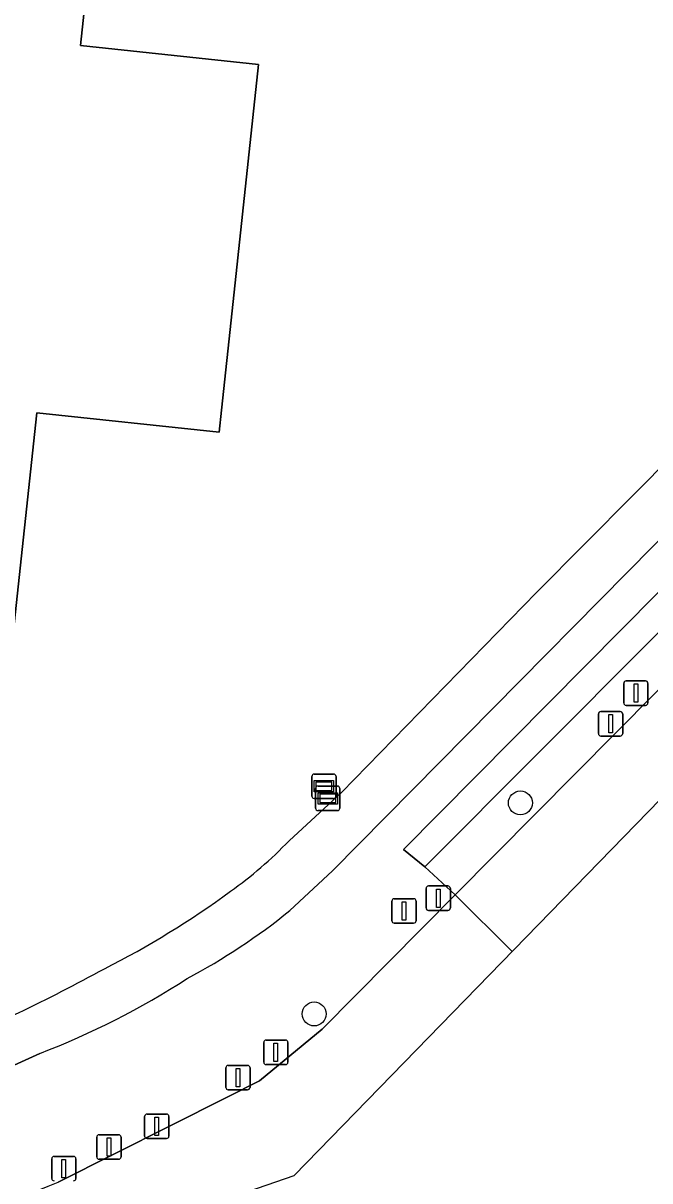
# Model space of a CAD drawing. Extents: x 162184 to 163154, y 385507 to 386516.
# Drawn here: x 162915.11 to 162940.71, y 386218.49 to 386265.82 of the extents above; entities that cross this region are included whole.
import ezdxf

# ---------------------------------------------------------------- set-up
doc = ezdxf.new("R2010")
doc.units = 0
for name, color, linetype in [('IMGEO_Afsluitpaal', 7, 'Continuous'), ('IMGEO_Boom', 7, 'Continuous'), ('IMGEO_Duiker', 7, 'Continuous'), ('IMGEO_Erf', 7, 'Continuous'), ('IMGEO_Groenvoorziening', 7, 'Continuous'), ('IMGEO_Lichtmast', 7, 'Continuous'), ('IMGEO_Pand', 7, 'Continuous'), ('IMGEO_Rijbaan_lokaal_open', 7, 'Continuous'), ('IMGEO_Verklikker', 7, 'Continuous'), ('IMGEO_Voetpad_open', 7, 'Continuous'), ('IMGEO_Waterloop', 7, 'Continuous')]:
    doc.layers.add(name, color=color, linetype=linetype)

msp = doc.modelspace()

# ---------------------------------------------------------------- linework, layer by layer
at = {"layer": 'IMGEO_Afsluitpaal'}
for p, q in [((162939.743, 386238.933), (162940.533, 386238.933)), ((162940.533, 386238.933), (162939.743, 386238.933)), ((162939.643, 386238.033), (162939.643, 386238.833)), ((162939.643, 386238.833), (162939.643, 386238.033)), ((162940.633, 386238.833), (162940.633, 386238.033)), ((162940.633, 386238.033), (162940.633, 386238.833)), ((162940.533, 386237.933), (162939.743, 386237.933)), ((162939.743, 386237.933), (162940.533, 386237.933)), ((162938.611, 386236.78), (162938.611, 386237.58)), ((162938.611, 386237.58), (162938.611, 386236.78)), ((162938.711, 386237.68), (162939.501, 386237.68)), ((162939.501, 386237.68), (162938.711, 386237.68)), ((162939.601, 386237.58), (162939.601, 386236.78)), ((162939.601, 386236.78), (162939.601, 386237.58)), ((162939.501, 386236.68), (162938.711, 386236.68)), ((162938.711, 386236.68), (162939.501, 386236.68)), ((162931.571, 386229.648), (162931.571, 386230.448)), ((162931.571, 386230.448), (162931.571, 386229.648)), ((162931.671, 386230.548), (162932.461, 386230.548)), ((162932.461, 386230.548), (162931.671, 386230.548)), ((162932.561, 386230.448), (162932.561, 386229.648)), ((162932.561, 386229.648), (162932.561, 386230.448)), ((162932.461, 386229.548), (162931.671, 386229.548)), ((162931.671, 386229.548), (162932.461, 386229.548)), ((162925.037, 386224.246), (162925.827, 386224.246)), ((162925.827, 386224.246), (162925.037, 386224.246)), ((162924.937, 386223.346), (162924.937, 386224.146)), ((162924.937, 386224.146), (162924.937, 386223.346)), ((162925.927, 386224.146), (162925.927, 386223.346)), ((162925.927, 386223.346), (162925.927, 386224.146)), ((162925.827, 386223.246), (162925.037, 386223.246)), ((162925.037, 386223.246), (162925.827, 386223.246)), ((162923.389, 386222.314), (162923.389, 386223.114)), ((162923.389, 386223.114), (162923.389, 386222.314)), ((162923.489, 386223.214), (162924.279, 386223.214)), ((162924.279, 386223.214), (162923.489, 386223.214)), ((162924.379, 386223.114), (162924.379, 386222.314)), ((162924.379, 386222.314), (162924.379, 386223.114)), ((162924.279, 386222.214), (162923.489, 386222.214)), ((162923.489, 386222.214), (162924.279, 386222.214)), ((162920.073, 386220.324), (162920.073, 386221.124)), ((162920.073, 386221.124), (162920.073, 386220.324)), ((162920.173, 386221.224), (162920.963, 386221.224)), ((162920.963, 386221.224), (162920.173, 386221.224)), ((162921.063, 386221.124), (162921.063, 386220.324)), ((162921.063, 386220.324), (162921.063, 386221.124)), ((162918.119, 386219.476), (162918.119, 386220.276)), ((162918.119, 386220.276), (162918.119, 386219.476)), ((162918.219, 386220.376), (162919.009, 386220.376)), ((162919.009, 386220.376), (162918.219, 386220.376)), ((162919.109, 386220.276), (162919.109, 386219.476)), ((162919.109, 386219.476), (162919.109, 386220.276)), ((162920.963, 386220.224), (162920.173, 386220.224)), ((162920.173, 386220.224), (162920.963, 386220.224)), ((162916.376, 386219.492), (162917.166, 386219.492)), ((162917.166, 386219.492), (162916.376, 386219.492)), ((162916.276, 386218.592), (162916.276, 386219.392)), ((162916.276, 386219.392), (162916.276, 386218.592)), ((162917.266, 386219.392), (162917.266, 386218.592)), ((162917.266, 386218.592), (162917.266, 386219.392)), ((162919.009, 386219.376), (162918.219, 386219.376)), ((162918.219, 386219.376), (162919.009, 386219.376))]:
    msp.add_line(p, q, dxfattribs=at)
for points in [[(162940.063, 386238.808), (162940.213, 386238.808), (162940.213, 386238.058), (162940.063, 386238.058), (162940.063, 386238.808)], [(162939.031, 386237.555), (162939.181, 386237.555), (162939.181, 386236.805), (162939.031, 386236.805), (162939.031, 386237.555)], [(162931.991, 386230.423), (162932.141, 386230.423), (162932.141, 386229.673), (162931.991, 386229.673), (162931.991, 386230.423)], [(162925.357, 386224.121), (162925.507, 386224.121), (162925.507, 386223.371), (162925.357, 386223.371), (162925.357, 386224.121)], [(162923.809, 386223.089), (162923.959, 386223.089), (162923.959, 386222.339), (162923.809, 386222.339), (162923.809, 386223.089)], [(162920.493, 386221.099), (162920.643, 386221.099), (162920.643, 386220.349), (162920.493, 386220.349), (162920.493, 386221.099)], [(162918.539, 386220.251), (162918.689, 386220.251), (162918.689, 386219.501), (162918.539, 386219.501), (162918.539, 386220.251)], [(162916.696, 386219.367), (162916.846, 386219.367), (162916.846, 386218.617), (162916.696, 386218.617), (162916.696, 386219.367)]]:
    msp.add_lwpolyline(points, dxfattribs=at)
for centre, start, end in [((162939.743, 386238.833), 90, 180), ((162939.743, 386238.833), 90, 180), ((162940.533, 386238.833), 0, 90), ((162940.533, 386238.833), 360, 90), ((162939.743, 386238.033), 180, 270), ((162939.743, 386238.033), 180, 270), ((162940.533, 386238.033), 270, 0), ((162940.533, 386238.033), 270, 0), ((162938.711, 386237.58), 90, 180), ((162938.711, 386237.58), 90, 180), ((162939.501, 386237.58), 0, 90), ((162939.501, 386237.58), 360, 90), ((162938.711, 386236.78), 180, 270), ((162938.711, 386236.78), 180, 270), ((162939.501, 386236.78), 270, 0), ((162939.501, 386236.78), 270, 0), ((162931.671, 386230.448), 90, 180), ((162931.671, 386230.448), 90, 180), ((162932.461, 386230.448), 0, 90), ((162932.461, 386230.448), 360, 90), ((162931.671, 386229.648), 180, 270), ((162931.671, 386229.648), 180, 270), ((162932.461, 386229.648), 270, 0), ((162932.461, 386229.648), 270, 0), ((162925.037, 386224.146), 90, 180), ((162925.037, 386224.146), 90, 180), ((162925.827, 386224.146), 0, 90), ((162925.827, 386224.146), 360, 90), ((162925.037, 386223.346), 180, 270), ((162925.037, 386223.346), 180, 270), ((162925.827, 386223.346), 270, 0), ((162925.827, 386223.346), 270, 0), ((162923.489, 386223.114), 90, 180), ((162923.489, 386223.114), 90, 180), ((162924.279, 386223.114), 0, 90), ((162924.279, 386223.114), 360, 90), ((162923.489, 386222.314), 180, 270), ((162923.489, 386222.314), 180, 270), ((162924.279, 386222.314), 270, 0), ((162924.279, 386222.314), 270, 0), ((162920.173, 386221.124), 90, 180), ((162920.173, 386221.124), 90, 180), ((162920.963, 386221.124), 0, 90), ((162920.963, 386221.124), 360, 90), ((162918.219, 386220.276), 90, 180), ((162918.219, 386220.276), 90, 180), ((162919.009, 386220.276), 0, 90), ((162919.009, 386220.276), 360, 90), ((162920.173, 386220.324), 180, 270), ((162920.173, 386220.324), 180, 270), ((162920.963, 386220.324), 270, 0), ((162920.963, 386220.324), 270, 0), ((162916.376, 386219.392), 90, 180), ((162916.376, 386219.392), 90, 180), ((162917.166, 386219.392), 0, 90), ((162917.166, 386219.392), 360, 90), ((162918.219, 386219.476), 180, 270), ((162918.219, 386219.476), 180, 270), ((162919.009, 386219.476), 270, 0), ((162919.009, 386219.476), 270, 0), ((162916.376, 386218.592), 180, 270), ((162916.376, 386218.592), 180, 270), ((162917.166, 386218.592), 270, 0), ((162917.166, 386218.592), 270, 0)]:
    msp.add_arc(centre, 0.1, start, end, dxfattribs=at)
at = {"layer": 'IMGEO_Boom'}
for centre in [(162935.421, 386233.943), (162926.997, 386225.316)]:
    msp.add_circle(centre, 0.489, dxfattribs=at)
at = {"layer": 'IMGEO_Duiker'}
msp.add_lwpolyline([(162931.516, 386231.325), (162932.759, 386230.18), (162935.089, 386227.868)], dxfattribs=at)
at = {"layer": 'IMGEO_Erf'}
for points in [[(162925.972, 386232.4), (162928.11, 386234.369), (162936.084, 386242.543), (162940.031, 386246.528), (162959.911, 386266.582), (162977.136, 386284.048), (162997.683, 386304.871), (163005.731, 386313.003), (163017.667, 386325.124), (163028.042, 386335.652)], [(162913.77, 386310.649), (162910.367, 386278.872), (162918.847, 386277.964), (162917.449, 386264.906), (162924.722, 386264.128), (162923.645, 386254.069), (162923.209, 386250), (162923.112, 386249.097), (162915.666, 386249.894), (162914.659, 386240.49), (162896.545, 386242.429), (162897.245, 386248.962), (162890.392, 386249.696), (162888.932, 386236.064), (162890.932, 386235.85), (162890.097, 386228.052), (162880.734, 386229.055)]]:
    msp.add_lwpolyline(points, dxfattribs=at)
for centre, radius, start, end in [((162914.54, 386243.211), 15.734, 305.0501, 316.6), ((162902.145, 386259.445), 36.153, 296.7681, 306.3563), ((162885.683, 386286.571), 67.831, 292.21437, 298.86386)]:
    msp.add_arc(centre, radius, start, end, dxfattribs=at)
at = {"layer": 'IMGEO_Groenvoorziening'}
for points in [[(162952.394, 386250), (162964.276, 386262.048), (162961.237, 386265.066), (162946.335, 386250), (162927.743, 386231.172), (162926.01, 386229.545)], [(162915.791, 386223.705), (162909.123, 386220.679), (162908.627, 386220.454), (162908.947, 386216.068), (162909.453, 386216.157), (162910.611, 386216.36), (162912.544, 386216.816), (162916.133, 386218.279), (162916.535, 386218.443), (162923.413, 386221.9), (162924.767, 386222.581), (162927.329, 386224.699), (162932.759, 386230.18), (162952.394, 386250)]]:
    msp.add_lwpolyline(points, dxfattribs=at)
msp.add_lwpolyline([(162948.434, 386250), (162961.98, 386263.674), (162962.89, 386262.813), (162950.123, 386250), (162931.516, 386231.325), (162930.644, 386232.041)], close=True, dxfattribs=at)
for centre, radius, start, end in [((162909.44, 386250.017), 26.337, 298.0083, 308.9871), ((162904.21, 386253.932), 32.369, 290.9636, 302.9333)]:
    msp.add_arc(centre, radius, start, end, dxfattribs=at)
at = {"layer": 'IMGEO_Lichtmast'}
for p, q in [((162930.171, 386229.128), (162930.171, 386229.928)), ((162930.171, 386229.928), (162930.171, 386229.128)), ((162930.271, 386230.028), (162931.061, 386230.028)), ((162931.061, 386230.028), (162930.271, 386230.028)), ((162931.161, 386229.928), (162931.161, 386229.128)), ((162931.161, 386229.128), (162931.161, 386229.928)), ((162931.061, 386229.028), (162930.271, 386229.028)), ((162930.271, 386229.028), (162931.061, 386229.028))]:
    msp.add_line(p, q, dxfattribs=at)
msp.add_lwpolyline([(162930.591, 386229.903), (162930.741, 386229.903), (162930.741, 386229.153), (162930.591, 386229.153), (162930.591, 386229.903)], dxfattribs=at)
for centre, start, end in [((162930.271, 386229.928), 90, 180), ((162930.271, 386229.928), 90, 180), ((162931.061, 386229.928), 0, 90), ((162931.061, 386229.928), 360, 90), ((162930.271, 386229.128), 180, 270), ((162930.271, 386229.128), 180, 270), ((162931.061, 386229.128), 270, 0), ((162931.061, 386229.128), 270, 0)]:
    msp.add_arc(centre, 0.1, start, end, dxfattribs=at)
at = {"layer": 'IMGEO_Pand'}
msp.add_lwpolyline([(162880.734, 386229.055), (162890.097, 386228.052), (162890.932, 386235.85), (162888.932, 386236.064), (162890.392, 386249.696), (162897.245, 386248.962), (162896.545, 386242.429), (162914.659, 386240.49), (162915.666, 386249.894), (162923.112, 386249.097), (162923.209, 386250), (162923.645, 386254.069), (162924.722, 386264.128), (162917.449, 386264.906), (162918.847, 386277.964), (162910.367, 386278.872), (162913.77, 386310.649)], dxfattribs=at)
at = {"layer": 'IMGEO_Rijbaan_lokaal_open'}
for points in [[(162917.231, 386215.618), (162926.188, 386218.715), (162994.999, 386289.478)], [(162965.999, 386263.763), (162964.276, 386262.048), (162952.394, 386250), (162932.759, 386230.18), (162927.329, 386224.699), (162924.767, 386222.581), (162923.413, 386221.9), (162916.535, 386218.443)]]:
    msp.add_lwpolyline(points, dxfattribs=at)
at = {"layer": 'IMGEO_Verklikker'}
for p, q in [((162927.002, 386235.125), (162927.792, 386235.125)), ((162927.792, 386235.125), (162927.002, 386235.125)), ((162926.902, 386234.225), (162926.902, 386235.025)), ((162926.902, 386235.025), (162926.902, 386234.225)), ((162927.157, 386234.631), (162927.947, 386234.631)), ((162927.947, 386234.631), (162927.157, 386234.631)), ((162927.892, 386235.025), (162927.892, 386234.225)), ((162927.892, 386234.225), (162927.892, 386235.025)), ((162927.792, 386234.125), (162927.002, 386234.125)), ((162927.002, 386234.125), (162927.792, 386234.125)), ((162927.057, 386233.731), (162927.057, 386234.531)), ((162927.057, 386234.531), (162927.057, 386233.731)), ((162928.047, 386234.531), (162928.047, 386233.731)), ((162928.047, 386233.731), (162928.047, 386234.531)), ((162927.947, 386233.631), (162927.157, 386233.631)), ((162927.157, 386233.631), (162927.947, 386233.631))]:
    msp.add_line(p, q, dxfattribs=at)
for points in [[(162927.003, 386234.857), (162927.791, 386234.857), (162927.791, 386234.393), (162927.003, 386234.393), (162927.003, 386234.857)], [(162927.068, 386234.792), (162927.068, 386234.458), (162927.726, 386234.458), (162927.726, 386234.792), (162927.068, 386234.792)], [(162927.158, 386234.363), (162927.946, 386234.363), (162927.946, 386233.899), (162927.158, 386233.899), (162927.158, 386234.363)], [(162927.223, 386234.298), (162927.223, 386233.964), (162927.881, 386233.964), (162927.881, 386234.298), (162927.223, 386234.298)]]:
    msp.add_lwpolyline(points, dxfattribs=at)
for centre, start, end in [((162927.002, 386235.025), 90, 180), ((162927.002, 386235.025), 90, 180), ((162927.792, 386235.025), 0, 90), ((162927.792, 386235.025), 360, 90), ((162927.157, 386234.531), 90, 180), ((162927.157, 386234.531), 90, 180), ((162927.947, 386234.531), 0, 90), ((162927.947, 386234.531), 360, 90), ((162927.002, 386234.225), 180, 270), ((162927.002, 386234.225), 180, 270), ((162927.792, 386234.225), 270, 0), ((162927.792, 386234.225), 270, 0), ((162927.157, 386233.731), 180, 270), ((162927.157, 386233.731), 180, 270), ((162927.947, 386233.731), 270, 0), ((162927.947, 386233.731), 270, 0)]:
    msp.add_arc(centre, 0.1, start, end, dxfattribs=at)
at = {"layer": 'IMGEO_Voetpad_open'}
for points in [[(162977.136, 386284.048), (162959.911, 386266.582), (162940.031, 386246.528), (162936.084, 386242.543), (162928.11, 386234.369), (162925.972, 386232.4)], [(162926.01, 386229.545), (162927.743, 386231.172), (162946.335, 386250), (162961.237, 386265.066), (162964.276, 386262.048), (162965.999, 386263.763), (162962.979, 386266.733), (162978.545, 386282.186)], [(162908.627, 386220.454), (162909.123, 386220.679), (162915.791, 386223.705)]]:
    msp.add_lwpolyline(points, dxfattribs=at)
for centre, radius, start, end in [((162914.54, 386243.211), 15.734, 305.0501, 316.6), ((162902.145, 386259.445), 36.153, 296.7681, 306.3563), ((162909.44, 386250.017), 26.337, 298.0083, 308.9871), ((162885.683, 386286.571), 67.831, 292.21437, 298.86386), ((162904.21, 386253.932), 32.369, 290.9636, 302.9333)]:
    msp.add_arc(centre, radius, start, end, dxfattribs=at)
at = {"layer": 'IMGEO_Waterloop'}
msp.add_lwpolyline([(162931.516, 386231.325), (162950.123, 386250), (162962.89, 386262.813), (162961.98, 386263.674), (162948.434, 386250), (162930.644, 386232.041)], close=True, dxfattribs=at)

doc.saveas('drawing.dxf')
